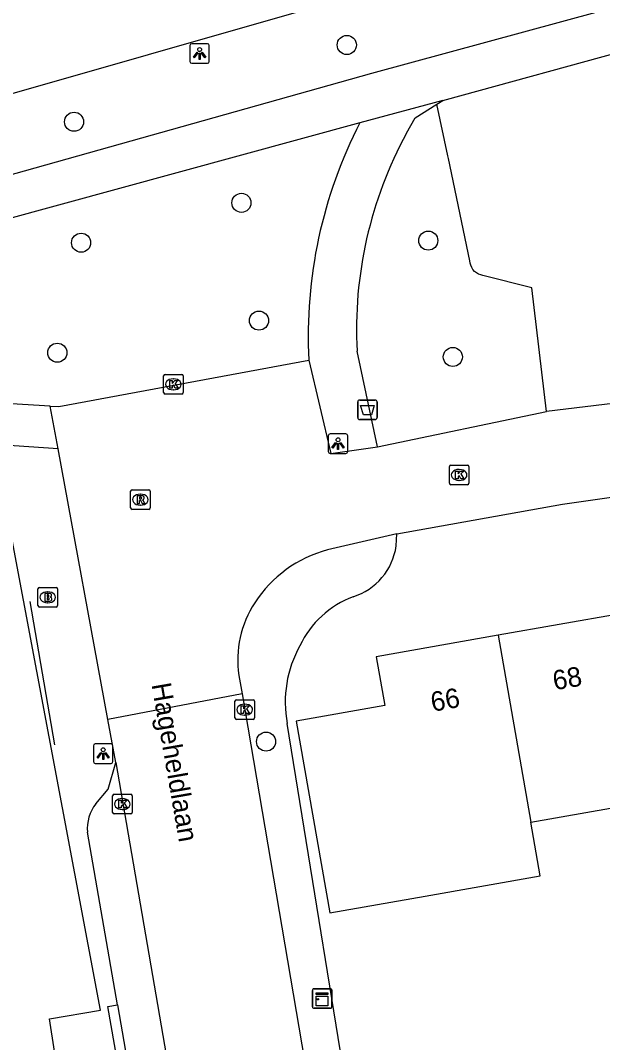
# Model space of a CAD drawing. Extents: x 162880 to 165536, y 384011 to 385179.
# Drawn here: x 164458.5 to 164488.3, y 384528.7 to 384581.1 of the extents above; entities that cross this region are included whole.
import ezdxf

# ---------------------------------------------------------------- set-up
doc = ezdxf.new("R2010")
doc.units = 0
for name, color, linetype in [('IMGEO_Afvalbak', 7, 'Continuous'), ('IMGEO_Boom', 7, 'Continuous'), ('IMGEO_Brandkraan', 7, 'Continuous'), ('IMGEO_Fietspad_open', 7, 'Continuous'), ('IMGEO_Groenvoorziening', 7, 'Continuous'), ('IMGEO_Kast', 7, 'Continuous'), ('IMGEO_Kolk', 7, 'Continuous'), ('IMGEO_Lichtpunt', 7, 'Continuous'), ('IMGEO_Muur', 7, 'Continuous'), ('IMGEO_Openbare_ruimte_label', 7, 'Continuous'), ('IMGEO_Pand', 7, 'Continuous'), ('IMGEO_Pand_nummerreeks', 7, 'Continuous'), ('IMGEO_Rijbaan_lokaal_gesloten', 7, 'Continuous'), ('IMGEO_Rijbaan_lokaal_open', 7, 'Continuous'), ('IMGEO_Rioolput', 7, 'Continuous'), ('IMGEO_Voetpad_open', 7, 'Continuous')]:
    doc.layers.add(name, color=color, linetype=linetype)

msp = doc.modelspace()

# ---------------------------------------------------------------- linework, layer by layer
at = {"layer": 'IMGEO_Afvalbak'}
for p, q in [((164475.736, 384560.733), (164475.736, 384561.533)), ((164475.736, 384561.533), (164475.736, 384560.733)), ((164475.836, 384561.633), (164476.626, 384561.633)), ((164476.626, 384561.633), (164475.836, 384561.633)), ((164476.726, 384561.533), (164476.726, 384560.733)), ((164476.726, 384560.733), (164476.726, 384561.533)), ((164476.626, 384560.633), (164475.836, 384560.633)), ((164475.836, 384560.633), (164476.626, 384560.633))]:
    msp.add_line(p, q, dxfattribs=at)
msp.add_lwpolyline([(164475.879, 384561.347), (164476.583, 384561.347), (164476.434, 384560.877), (164476.028, 384560.877), (164475.879, 384561.347)], dxfattribs=at)
for centre, start, end in [((164475.836, 384561.533), 90, 180), ((164475.836, 384561.533), 90, 180), ((164476.626, 384561.533), 0, 90), ((164476.626, 384561.533), 360, 90), ((164475.836, 384560.733), 180, 270), ((164475.836, 384560.733), 180, 270), ((164476.626, 384560.733), 270, 0), ((164476.626, 384560.733), 270, 0)]:
    msp.add_arc(centre, 0.1, start, end, dxfattribs=at)
at = {"layer": 'IMGEO_Boom'}
for centre in [(164475.176, 384579.826), (164461.206, 384575.892), (164469.779, 384571.738), (164479.351, 384569.802), (164461.568, 384569.694), (164470.679, 384565.702), (164460.35, 384564.057), (164480.607, 384563.841), (164471.041, 384544.127)]:
    msp.add_circle(centre, 0.489, dxfattribs=at)
at = {"layer": 'IMGEO_Brandkraan'}
for p, q in [((164459.357, 384551.098), (164459.357, 384551.95)), ((164459.432, 384552.024), (164460.284, 384552.024)), ((164460.358, 384551.95), (164460.358, 384551.098)), ((164459.845, 384551.804), (164459.87, 384551.804)), ((164460.284, 384551.024), (164459.432, 384551.024)), ((164459.868, 384551.244), (164459.843, 384551.244))]:
    msp.add_line(p, q, dxfattribs=at)
for points in [[(164459.357, 384551.098), (164459.357, 384551.95)], [(164459.432, 384552.024), (164460.284, 384552.024)], [(164460.358, 384551.95), (164460.358, 384551.098)], [(164459.705, 384551.724), (164459.705, 384551.324), (164459.918, 384551.324)], [(164459.936, 384551.724), (164459.705, 384551.724)], [(164459.884, 384551.643), (164459.83, 384551.643), (164459.83, 384551.567)], [(164459.83, 384551.567), (164459.883, 384551.567)], [(164459.892, 384551.491), (164459.83, 384551.491), (164459.83, 384551.41)], [(164460.284, 384551.024), (164459.432, 384551.024)], [(164459.83, 384551.41), (164459.892, 384551.41)]]:
    msp.add_lwpolyline(points, dxfattribs=at)
for centre, radius, start, end in [((164459.434, 384551.948), 0.0765, 91.552, 178.448), ((164459.434, 384551.948), 0.0765, 91.552, 178.448), ((164460.282, 384551.948), 0.0765, 1.552, 88.448), ((164460.282, 384551.948), 0.0765, 1.552, 88.448), ((164459.885, 384551.605), 0.0379, 267.8285, 90.9355), ((164459.893, 384551.45), 0.0404, 269.8759, 90.5077), ((164459.94, 384551.579), 0.145, 59.4692, 91.5367), ((164459.965, 384551.626), 0.0922, 285.5137, 58.1501), ((164459.97, 384551.434), 0.105, 301.3115, 78.989), ((164459.434, 384551.1), 0.0765, 181.552, 268.448), ((164459.434, 384551.1), 0.0765, 181.552, 268.448), ((164459.924, 384551.575), 0.251, 268.6676, 293.5347), ((164460.282, 384551.1), 0.0765, 271.552, 358.448), ((164460.282, 384551.1), 0.0765, 271.552, 358.448)]:
    msp.add_arc(centre, radius, start, end, dxfattribs=at)
for centre, major_axis, ratio, start_param, end_param in [((164459.844, 384551.524), (-0.387, 0.002), 0.722429, 4.712389, 7.853982), ((164459.869, 384551.524), (-0.39, 0.002), 0.717154, 1.570796, 4.712389)]:
    msp.add_ellipse(centre, major_axis=major_axis, ratio=ratio, start_param=start_param, end_param=end_param, dxfattribs=at)
at = {"layer": 'IMGEO_Fietspad_open'}
for points in [[(164480.089, 384576.973), (164475.846, 384575.845)], [(164478.236, 384575.303), (164478.683, 384576.1), (164479.79, 384576.788)], [(164479.79, 384576.788), (164480.089, 384576.973)], [(164476.752, 384559.234), (164475.703, 384564.136)]]:
    msp.add_lwpolyline(points, dxfattribs=at)
for centre, radius, start, end in [((164497.154, 384564.899), 23.956, 152.8101, 182.9232), ((164496.684, 384565.248), 21.011, 151.4071, 183.0328)]:
    msp.add_arc(centre, radius, start, end, dxfattribs=at)
at = {"layer": 'IMGEO_Groenvoorziening'}
msp.add_lwpolyline([(164485.405, 384561.051), (164484.66, 384567.383), (164482.145, 384568.013), (164482.033, 384568.04), (164481.922, 384568.084), (164481.817, 384568.146), (164481.721, 384568.226), (164481.638, 384568.32), (164481.572, 384568.424), (164481.524, 384568.535), (164481.494, 384568.648), (164481.481, 384568.76), (164480.385, 384574.017), (164480.348, 384574.14), (164479.79, 384576.788)], dxfattribs=at)
at = {"layer": 'IMGEO_Kast'}
for p, q in [((164473.413, 384530.536), (164473.413, 384531.377)), ((164473.413, 384531.377), (164473.413, 384530.536)), ((164473.488, 384531.461), (164474.329, 384531.461)), ((164474.329, 384531.461), (164473.488, 384531.461)), ((164474.413, 384531.386), (164474.413, 384530.545)), ((164474.413, 384530.545), (164474.413, 384531.386)), ((164474.338, 384530.461), (164473.497, 384530.461)), ((164473.497, 384530.461), (164474.338, 384530.461))]:
    msp.add_line(p, q, dxfattribs=at)
for points in [[(164473.608, 384531.251), (164474.208, 384531.251), (164474.208, 384531.166), (164473.608, 384531.166), (164473.608, 384531.251)], [(164473.608, 384531.076), (164474.208, 384531.076), (164474.208, 384530.587), (164473.608, 384530.587), (164473.608, 384531.076)]]:
    msp.add_lwpolyline(points, dxfattribs=at)
msp.add_circle((164473.692, 384530.925), 0.0377, dxfattribs=at)
for centre, start, end in [((164473.491, 384531.383), 92.4484, 184.2845), ((164473.491, 384531.383), 92.4484, 184.2845), ((164474.335, 384531.383), 2.4484, 94.2845), ((164474.335, 384531.383), 2.4484, 94.2845), ((164473.491, 384530.539), 182.4484, 274.2845), ((164473.491, 384530.539), 182.4484, 274.2845), ((164474.335, 384530.539), 272.4484, 4.2845), ((164474.335, 384530.539), 272.4484, 4.2845)]:
    msp.add_arc(centre, 0.0779, start, end, dxfattribs=at)
at = {"layer": 'IMGEO_Kolk'}
for p, q in [((164465.792, 384562.012), (164465.792, 384562.864)), ((164465.867, 384562.938), (164466.719, 384562.938)), ((164466.28, 384562.718), (164466.305, 384562.718)), ((164466.793, 384562.864), (164466.793, 384562.012)), ((164466.719, 384561.938), (164465.867, 384561.938)), ((164466.303, 384562.158), (164466.278, 384562.158)), ((164480.504, 384558.294), (164481.356, 384558.294)), ((164480.429, 384557.368), (164480.429, 384558.22)), ((164480.917, 384558.074), (164480.942, 384558.074)), ((164481.43, 384558.22), (164481.43, 384557.368)), ((164481.356, 384557.294), (164480.504, 384557.294)), ((164480.94, 384557.514), (164480.915, 384557.514)), ((164469.449, 384545.34), (164469.449, 384546.192)), ((164469.524, 384546.266), (164470.376, 384546.266)), ((164470.45, 384546.192), (164470.45, 384545.34)), ((164469.937, 384546.046), (164469.962, 384546.046)), ((164470.376, 384545.266), (164469.524, 384545.266)), ((164469.96, 384545.486), (164469.935, 384545.486)), ((164463.183, 384540.502), (164463.183, 384541.354)), ((164463.258, 384541.428), (164464.11, 384541.428)), ((164463.671, 384541.208), (164463.696, 384541.208)), ((164464.184, 384541.354), (164464.184, 384540.502)), ((164464.11, 384540.428), (164463.258, 384540.428)), ((164463.694, 384540.648), (164463.669, 384540.648))]:
    msp.add_line(p, q, dxfattribs=at)
for points in [[(164465.792, 384562.012), (164465.792, 384562.864)], [(164465.867, 384562.938), (164466.719, 384562.938)], [(164466.113, 384562.638), (164466.236, 384562.638), (164466.236, 384562.487), (164466.366, 384562.638), (164466.53, 384562.638), (164466.384, 384562.487), (164466.537, 384562.238), (164466.385, 384562.238), (164466.3, 384562.402), (164466.236, 384562.335), (164466.236, 384562.238), (164466.113, 384562.238), (164466.113, 384562.638)], [(164466.793, 384562.864), (164466.793, 384562.012)], [(164466.719, 384561.938), (164465.867, 384561.938)], [(164480.504, 384558.294), (164481.356, 384558.294)], [(164480.429, 384557.368), (164480.429, 384558.22)], [(164480.75, 384557.994), (164480.873, 384557.994), (164480.873, 384557.843), (164481.003, 384557.994), (164481.167, 384557.994), (164481.021, 384557.843), (164481.174, 384557.594), (164481.022, 384557.594), (164480.937, 384557.758), (164480.873, 384557.691), (164480.873, 384557.594), (164480.75, 384557.594), (164480.75, 384557.994)], [(164481.43, 384558.22), (164481.43, 384557.368)], [(164481.356, 384557.294), (164480.504, 384557.294)], [(164469.449, 384545.34), (164469.449, 384546.192)], [(164469.524, 384546.266), (164470.376, 384546.266)], [(164470.45, 384546.192), (164470.45, 384545.34)], [(164469.77, 384545.966), (164469.893, 384545.966), (164469.893, 384545.815), (164470.023, 384545.966), (164470.187, 384545.966), (164470.041, 384545.815), (164470.194, 384545.566), (164470.042, 384545.566), (164469.957, 384545.73), (164469.893, 384545.663), (164469.893, 384545.566), (164469.77, 384545.566), (164469.77, 384545.966)], [(164470.376, 384545.266), (164469.524, 384545.266)], [(164463.183, 384540.502), (164463.183, 384541.354)], [(164463.258, 384541.428), (164464.11, 384541.428)], [(164463.504, 384541.128), (164463.627, 384541.128), (164463.627, 384540.977), (164463.757, 384541.128), (164463.921, 384541.128), (164463.775, 384540.977), (164463.928, 384540.728), (164463.776, 384540.728), (164463.691, 384540.892), (164463.627, 384540.825), (164463.627, 384540.728), (164463.504, 384540.728), (164463.504, 384541.128)], [(164464.184, 384541.354), (164464.184, 384540.502)], [(164464.11, 384540.428), (164463.258, 384540.428)]]:
    msp.add_lwpolyline(points, dxfattribs=at)
for centre, start, end in [((164465.869, 384562.862), 91.552, 178.448), ((164465.869, 384562.862), 91.552, 178.448), ((164466.717, 384562.862), 1.552, 88.448), ((164466.717, 384562.862), 1.552, 88.448), ((164465.869, 384562.014), 181.552, 268.448), ((164465.869, 384562.014), 181.552, 268.448), ((164466.717, 384562.014), 271.552, 358.448), ((164466.717, 384562.014), 271.552, 358.448), ((164480.506, 384558.218), 91.552, 178.448), ((164480.506, 384558.218), 91.552, 178.448), ((164481.354, 384558.218), 1.552, 88.448), ((164481.354, 384558.218), 1.552, 88.448), ((164480.506, 384557.37), 181.552, 268.448), ((164480.506, 384557.37), 181.552, 268.448), ((164481.354, 384557.37), 271.552, 358.448), ((164481.354, 384557.37), 271.552, 358.448), ((164469.526, 384546.19), 91.552, 178.448), ((164469.526, 384546.19), 91.552, 178.448), ((164470.374, 384546.19), 1.552, 88.448), ((164470.374, 384546.19), 1.552, 88.448), ((164469.526, 384545.342), 181.552, 268.448), ((164469.526, 384545.342), 181.552, 268.448), ((164470.374, 384545.342), 271.552, 358.448), ((164470.374, 384545.342), 271.552, 358.448), ((164463.26, 384541.352), 91.552, 178.448), ((164463.26, 384541.352), 91.552, 178.448), ((164464.108, 384541.352), 1.552, 88.448), ((164464.108, 384541.352), 1.552, 88.448), ((164463.26, 384540.504), 181.552, 268.448), ((164463.26, 384540.504), 181.552, 268.448), ((164464.108, 384540.504), 271.552, 358.448), ((164464.108, 384540.504), 271.552, 358.448)]:
    msp.add_arc(centre, 0.0765, start, end, dxfattribs=at)
for centre, major_axis, ratio, start_param, end_param in [((164466.279, 384562.438), (-0.387, 0.002), 0.722429, 4.712389, 7.853982), ((164466.304, 384562.438), (-0.39, 0.002), 0.717154, 1.570796, 4.712389), ((164480.916, 384557.794), (-0.387, 0.002), 0.722429, 4.712389, 7.853982), ((164480.941, 384557.794), (-0.39, 0.002), 0.717154, 1.570796, 4.712389), ((164469.936, 384545.766), (-0.387, 0.002), 0.722429, 4.712389, 7.853982), ((164469.961, 384545.766), (-0.39, 0.002), 0.717154, 1.570796, 4.712389), ((164463.67, 384540.928), (-0.387, 0.002), 0.722429, 4.712389, 7.853982), ((164463.695, 384540.928), (-0.39, 0.002), 0.717154, 1.570796, 4.712389)]:
    msp.add_ellipse(centre, major_axis=major_axis, ratio=ratio, start_param=start_param, end_param=end_param, dxfattribs=at)
at = {"layer": 'IMGEO_Lichtpunt'}
for p, q in [((164467.139, 384579.793), (164467.139, 384578.986)), ((164467.139, 384579.793), (164467.139, 384578.986)), ((164468.041, 384579.888), (164467.233, 384579.888)), ((164468.041, 384579.888), (164467.233, 384579.888)), ((164468.135, 384578.986), (164468.135, 384579.793)), ((164468.135, 384578.986), (164468.135, 384579.793)), ((164467.233, 384578.892), (164468.041, 384578.892)), ((164467.233, 384578.892), (164468.041, 384578.892)), ((164475.131, 384559.892), (164474.323, 384559.892)), ((164475.131, 384559.892), (164474.323, 384559.892)), ((164474.229, 384559.797), (164474.229, 384558.99)), ((164474.229, 384559.797), (164474.229, 384558.99)), ((164475.225, 384558.99), (164475.225, 384559.797)), ((164475.225, 384558.99), (164475.225, 384559.797)), ((164474.323, 384558.896), (164475.131, 384558.896)), ((164474.323, 384558.896), (164475.131, 384558.896)), ((164462.201, 384543.914), (164462.201, 384543.107)), ((164462.201, 384543.914), (164462.201, 384543.107)), ((164463.103, 384544.009), (164462.295, 384544.009)), ((164463.103, 384544.009), (164462.295, 384544.009)), ((164463.197, 384543.107), (164463.197, 384543.914)), ((164463.197, 384543.107), (164463.197, 384543.914)), ((164462.295, 384543.013), (164463.103, 384543.013)), ((164462.295, 384543.013), (164463.103, 384543.013))]:
    msp.add_line(p, q, dxfattribs=at)
for points in [[(164467.513, 384579.457), (164467.552, 384579.429), (164467.364, 384579.167), (164467.326, 384579.194), (164467.513, 384579.457)], [(164467.615, 384579.409), (164467.662, 384579.409), (164467.662, 384579.087), (164467.615, 384579.087), (164467.615, 384579.409)], [(164467.725, 384579.429), (164467.763, 384579.456), (164467.95, 384579.194), (164467.911, 384579.166), (164467.725, 384579.429)], [(164474.603, 384559.461), (164474.642, 384559.433), (164474.454, 384559.171), (164474.416, 384559.198), (164474.603, 384559.461)], [(164474.705, 384559.413), (164474.752, 384559.413), (164474.752, 384559.091), (164474.705, 384559.091), (164474.705, 384559.413)], [(164474.815, 384559.433), (164474.853, 384559.46), (164475.04, 384559.198), (164475.001, 384559.17), (164474.815, 384559.433)], [(164462.575, 384543.578), (164462.614, 384543.55), (164462.426, 384543.288), (164462.388, 384543.315), (164462.575, 384543.578)], [(164462.787, 384543.55), (164462.825, 384543.577), (164463.012, 384543.315), (164462.973, 384543.287), (164462.787, 384543.55)], [(164462.677, 384543.53), (164462.724, 384543.53), (164462.724, 384543.208), (164462.677, 384543.208), (164462.677, 384543.53)]]:
    msp.add_lwpolyline(points, dxfattribs=at)
for centre in [(164467.638, 384579.591), (164474.728, 384559.595), (164462.7, 384543.712)]:
    msp.add_circle(centre, 0.0994, dxfattribs=at)
for centre, start, end in [((164467.233, 384579.793), 90, 180), ((164467.233, 384579.793), 90, 180), ((164468.041, 384579.793), 0, 90), ((164468.041, 384579.793), 0, 90), ((164467.233, 384578.986), 180, 270), ((164467.233, 384578.986), 180, 270), ((164468.041, 384578.986), 270, 0), ((164468.041, 384578.986), 270, 360), ((164474.323, 384559.797), 90, 180), ((164474.323, 384559.797), 90, 180), ((164475.131, 384559.797), 0, 90), ((164475.131, 384559.797), 0, 90), ((164474.323, 384558.99), 180, 270), ((164474.323, 384558.99), 180, 270), ((164475.131, 384558.99), 270, 0), ((164475.131, 384558.99), 270, 360), ((164462.295, 384543.914), 90, 180), ((164462.295, 384543.914), 90, 180), ((164463.103, 384543.914), 0, 90), ((164463.103, 384543.914), 0, 90), ((164462.295, 384543.107), 180, 270), ((164462.295, 384543.107), 180, 270), ((164463.103, 384543.107), 270, 0), ((164463.103, 384543.107), 270, 360)]:
    msp.add_arc(centre, 0.0946, start, end, dxfattribs=at)
at = {"layer": 'IMGEO_Muur'}
msp.add_lwpolyline([(164458.938, 384551.302), (164460.21, 384543.961)], dxfattribs=at)
at = {"layer": 'IMGEO_Pand'}
for points in [[(164493.213, 384548.713), (164489.639, 384548.085), (164489.312, 384549.943), (164489.183, 384550.676), (164482.935, 384549.577)], [(164482.935, 384549.577), (164476.686, 384548.477), (164477.127, 384545.972), (164472.587, 384545.173), (164474.313, 384535.355), (164479.189, 384536.212), (164485.087, 384537.249), (164484.602, 384540.008)], [(164482.935, 384549.577), (164484.602, 384540.008)], [(164484.602, 384540.008), (164494.314, 384541.716)]]:
    msp.add_lwpolyline(points, dxfattribs=at)
at = {"layer": 'IMGEO_Rijbaan_lokaal_gesloten'}
for points in [[(164443.59, 384573.209), (164443.626, 384573.22), (164507.646, 384591.551), (164511.405, 384592.628)], [(164469.81, 384546.582), (164462.936, 384545.258)], [(164469.81, 384546.582), (164473.454, 384525.172)], [(164463.341, 384543.055), (164462.936, 384545.258)], [(164463.341, 384543.055), (164470.75, 384500), (164473.478, 384484.329)]]:
    msp.add_lwpolyline(points, dxfattribs=at)
at = {"layer": 'IMGEO_Rijbaan_lokaal_open'}
for points in [[(164459.985, 384561.322), (164460.421, 384561.296), (164473.23, 384563.677)], [(164473.23, 384563.677), (164474.365, 384558.899), (164476.752, 384559.234)], [(164503.262, 384562.57), (164500, 384562.547), (164492.765, 384561.936), (164485.405, 384561.051)], [(164460.388, 384559.13), (164459.985, 384561.322)], [(164476.752, 384559.234), (164485.405, 384561.051)], [(164462.936, 384545.258), (164460.388, 384559.13)], [(164477.734, 384554.771), (164486.229, 384556.298), (164488.489, 384556.618), (164490.099, 384556.858), (164492.139, 384557.108), (164495.379, 384557.388), (164498.939, 384557.548), (164503.859, 384557.698), (164506.979, 384557.668), (164512.035, 384557.575)], [(164477.734, 384554.771), (164474.195, 384553.952)], [(164469.651, 384547.52), (164469.81, 384546.582)]]:
    msp.add_lwpolyline(points, dxfattribs=at)
for centre, radius, start, end in [((164475.844, 384547.752), 6.415, 104.895, 147.0465), ((164474.946, 384548.317), 5.355, 146.8883, 188.5566)]:
    msp.add_arc(centre, radius, start, end, dxfattribs=at)
at = {"layer": 'IMGEO_Rioolput'}
for p, q in [((164464.104, 384556.102), (164464.104, 384556.954)), ((164464.179, 384557.028), (164465.031, 384557.028)), ((164464.592, 384556.808), (164464.617, 384556.808)), ((164465.105, 384556.954), (164465.105, 384556.102)), ((164464.615, 384556.248), (164464.59, 384556.248)), ((164465.031, 384556.028), (164464.179, 384556.028))]:
    msp.add_line(p, q, dxfattribs=at)
for points in [[(164464.104, 384556.102), (164464.104, 384556.954)], [(164464.179, 384557.028), (164465.031, 384557.028)], [(164464.693, 384556.726), (164464.441, 384556.728), (164464.441, 384556.328)], [(164465.105, 384556.954), (164465.105, 384556.102)], [(164464.441, 384556.328), (164464.565, 384556.328), (164464.565, 384556.49), (164464.576, 384556.49)], [(164464.619, 384556.647), (164464.565, 384556.647), (164464.565, 384556.566)], [(164464.565, 384556.566), (164464.617, 384556.566)], [(164464.623, 384556.461), (164464.694, 384556.328), (164464.834, 384556.328), (164464.769, 384556.454)], [(164465.031, 384556.028), (164464.179, 384556.028)]]:
    msp.add_lwpolyline(points, dxfattribs=at)
for centre, radius, start, end in [((164464.181, 384556.952), 0.0765, 91.552, 178.448), ((164464.181, 384556.952), 0.0765, 91.552, 178.448), ((164464.692, 384556.616), 0.109, 350.3612, 89.416), ((164465.029, 384556.952), 0.0765, 1.552, 88.448), ((164465.029, 384556.952), 0.0765, 1.552, 88.448), ((164464.575, 384556.437), 0.0533, 26.0293, 88.6989), ((164464.601, 384556.755), 0.19, 274.7715, 282.9687), ((164464.625, 384556.551), 0.0964, 77.0061, 93.1865), ((164464.639, 384556.608), 0.0378, 276.6634, 79.6772), ((164464.69, 384556.616), 0.112, 277.5842, 350.9817), ((164464.674, 384556.401), 0.108, 29.5134, 73.7905), ((164464.181, 384556.104), 0.0765, 181.552, 268.448), ((164464.181, 384556.104), 0.0765, 181.552, 268.448), ((164465.029, 384556.104), 0.0765, 271.552, 358.448), ((164465.029, 384556.104), 0.0765, 271.552, 358.448)]:
    msp.add_arc(centre, radius, start, end, dxfattribs=at)
for centre, major_axis, ratio, start_param, end_param in [((164464.591, 384556.528), (-0.387, 0.002), 0.722429, 4.712389, 7.853982), ((164464.616, 384556.528), (-0.39, 0.002), 0.717154, 1.570796, 4.712389)]:
    msp.add_ellipse(centre, major_axis=major_axis, ratio=ratio, start_param=start_param, end_param=end_param, dxfattribs=at)
at = {"layer": 'IMGEO_Voetpad_open'}
for points in [[(164439.984, 384568.681), (164440.444, 384568.245), (164476.465, 384578.374), (164500, 384584.807), (164513.832, 384588.534)], [(164480.089, 384576.973), (164500, 384582.465), (164509.817, 384585.193)], [(164475.846, 384575.845), (164442.019, 384566.594)], [(164459.985, 384561.322), (164452.621, 384561.754)], [(164460.388, 384559.13), (164451.126, 384559.763)], [(164463.572, 384508.499), (164461.098, 384522.656), (164460.397, 384527.059), (164459.976, 384529.706), (164459.943, 384529.915), (164462.565, 384530.369), (164457.986, 384554.738)], [(164477.707, 384554.156), (164477.734, 384554.771)], [(164482.015, 384523.14), (164479.357, 384522.753), (164475.832, 384522.229), (164472.129, 384545.064)], [(164462.32, 384540.946), (164462.956, 384541.694), (164463.341, 384543.055)], [(164463.433, 384530.639), (164461.897, 384539.486)], [(164464.499, 384524.504), (164464.007, 384524.418), (164462.941, 384530.553), (164463.433, 384530.639)], [(164463.433, 384530.639), (164464.499, 384524.504)]]:
    msp.add_lwpolyline(points, dxfattribs=at)
for centre, radius, start, end in [((164474.542, 384554.602), 3.196, 287.38, 351.9778), ((164477.233, 384546.939), 4.929, 110.6174, 154.7419), ((164477.864, 384546.174), 5.841, 150.5968, 190.9553), ((164463.934, 384539.687), 2.047, 142.0419, 185.6427)]:
    msp.add_arc(centre, radius, start, end, dxfattribs=at)

# ---------------------------------------------------------------- texts
at = {"layer": 'IMGEO_Openbare_ruimte_label'}
msp.add_text('Hageheldlaan', height=1, rotation=279.9051, dxfattribs=at).set_placement((164465.172, 384547.057))
at = {"layer": 'IMGEO_Pand_nummerreeks'}
for s, p in [('68', (164485.816, 384546.753)), ('66', (164479.565, 384545.653))]:
    msp.add_text(s, height=1, rotation=9.9797, dxfattribs=at).set_placement(p)

doc.saveas('drawing.dxf')
